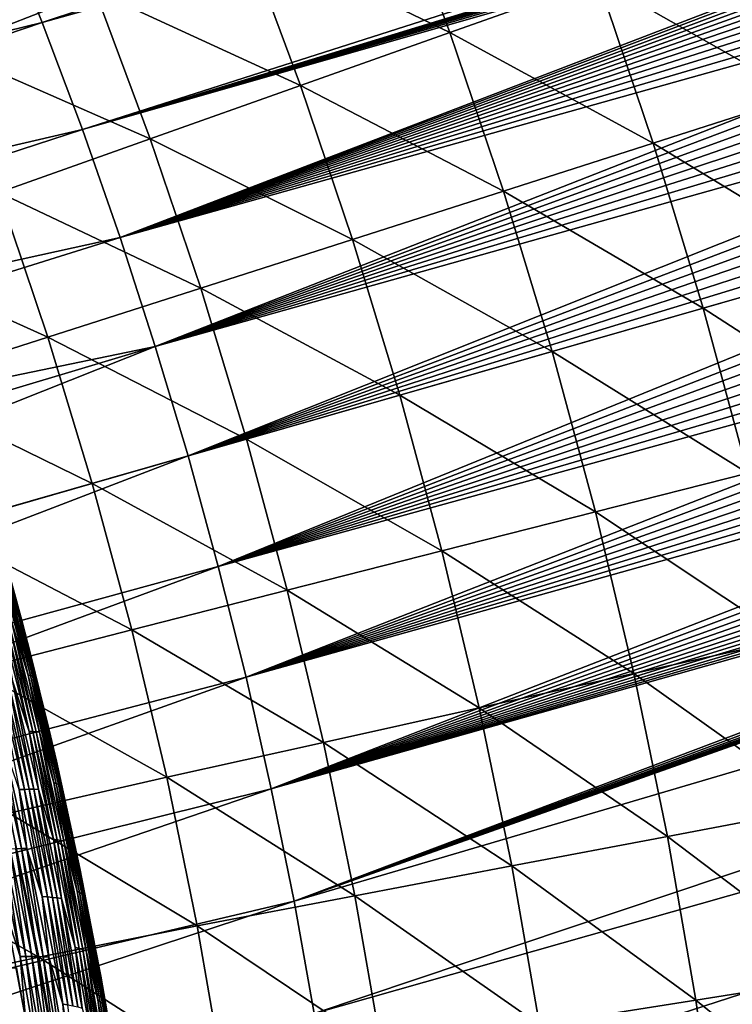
# Model space of a CAD drawing. Header units: millimetres. Extents: x -50 to 50, y -50 to 50.
# Tile 440 of 562: x 28.8 to 33.1, y 5.2 to 11.2. Entities that reach past the tile are written whole.
import ezdxf

# ---------------------------------------------------------------- set-up
doc = ezdxf.new("R2010")
doc.units = ezdxf.units.MM
doc.header["$LTSCALE"] = 65.185185
for name, color, linetype in [('1', 7, 'CONTINUOUS'), ('2', 7, 'CONTINUOUS'), ('28', 7, 'CONTINUOUS'), ('36', 7, 'CONTINUOUS'), ('37', 7, 'CONTINUOUS'), ('39', 7, 'CONTINUOUS'), ('45', 7, 'CONTINUOUS'), ('46', 7, 'CONTINUOUS'), ('47', 7, 'CONTINUOUS')]:
    doc.layers.add(name, color=color, linetype=linetype)

msp = doc.modelspace()

# ---------------------------------------------------------------- linework, layer by layer
at = {"layer": '1', "color": 7, "linetype": 'Continuous', "true_color": 0xf5f5f5}
msp.add_3dface([(28.7447, 5.4135), (28.8629, 4.7432), (0.1059, 5.1889), (28.7447, 5.4135)], dxfattribs=at)
at = {"layer": '2', "color": 7, "linetype": 'Continuous', "true_color": 0xf5f5f5}
msp.add_3dface([(28.8013, 5.1037, 4.3), (28.6758, 5.7672, 4.3), (28.7016, -5.6376, 4.3), (28.8013, 5.1037, 4.3)], dxfattribs=at)
at = {"layer": '28', "color": 7, "linetype": 'Continuous', "true_color": 0xf5f5f5}
for points in [[(28.5868, 8.196, 3.9064), (28.7661, 7.5429, 3.9064), (28.593, 8.1975, 3.8712), (28.5868, 8.196, 3.9064)], [(28.5868, 8.196, 3.9064), (28.6707, 7.8641, 3.941), (28.7661, 7.5429, 3.9064), (28.5868, 8.196, 3.9064)], [(28.593, 8.1975, 3.8712), (28.7731, 7.5413, 3.8712), (28.5967, 8.1984, 3.8357), (28.593, 8.1975, 3.8712)], [(28.593, 8.1975, 3.8712), (28.7661, 7.5429, 3.9064), (28.7731, 7.5413, 3.8712), (28.593, 8.1975, 3.8712)], [(28.5967, 8.1984, 3.8357), (28.7776, 7.539, 3.8357), (28.6588, 7.9835, 3.8), (28.5967, 8.1984, 3.8357)], [(28.5967, 8.1984, 3.8357), (28.7731, 7.5413, 3.8712), (28.7776, 7.539, 3.8357), (28.5967, 8.1984, 3.8357)], [(28.6588, 7.9835, 3.8), (28.7776, 7.539, 3.8357), (28.832, 7.3333, 3.8), (28.6588, 7.9835, 3.8)], [(28.6458, 7.8608, 4.0079), (28.8177, 7.2051, 4.0079), (28.6594, 7.8628, 3.9749), (28.6458, 7.8608, 4.0079)], [(28.6458, 7.8608, 4.0079), (28.7201, 7.5219, 4.0398), (28.8177, 7.2051, 4.0079), (28.6458, 7.8608, 4.0079)], [(28.6594, 7.8628, 3.9749), (28.8321, 7.2039, 3.9749), (28.6707, 7.8641, 3.941), (28.6594, 7.8628, 3.9749)], [(28.6594, 7.8628, 3.9749), (28.8177, 7.2051, 4.0079), (28.8321, 7.2039, 3.9749), (28.6594, 7.8628, 3.9749)], [(28.6707, 7.8641, 3.941), (28.8442, 7.2019, 3.941), (28.7661, 7.5429, 3.9064), (28.6707, 7.8641, 3.941)], [(28.6707, 7.8641, 3.941), (28.8321, 7.2039, 3.9749), (28.8442, 7.2019, 3.941), (28.6707, 7.8641, 3.941)], [(28.7661, 7.5429, 3.9064), (28.9304, 6.8859, 3.9064), (28.7731, 7.5413, 3.8712), (28.7661, 7.5429, 3.9064)], [(28.7661, 7.5429, 3.9064), (28.8442, 7.2019, 3.941), (28.9304, 6.8859, 3.9064), (28.7661, 7.5429, 3.9064)], [(28.7731, 7.5413, 3.8712), (28.9304, 6.8859, 3.9064), (28.938, 6.8811, 3.8712), (28.7731, 7.5413, 3.8712)], [(28.7731, 7.5413, 3.8712), (28.938, 6.8811, 3.8712), (28.7776, 7.539, 3.8357), (28.7731, 7.5413, 3.8712)], [(28.7776, 7.539, 3.8357), (28.9433, 6.8757, 3.8357), (28.832, 7.3333, 3.8), (28.7776, 7.539, 3.8357)], [(28.7776, 7.539, 3.8357), (28.938, 6.8811, 3.8712), (28.9433, 6.8757, 3.8357), (28.7776, 7.539, 3.8357)], [(28.6588, 7.515, 4.1277), (28.8226, 6.8599, 4.1277), (28.6812, 7.5178, 4.0999), (28.6588, 7.515, 4.1277)], [(28.6588, 7.515, 4.1277), (28.7219, 7.17, 4.1538), (28.8226, 6.8599, 4.1277), (28.6588, 7.515, 4.1277)], [(28.6812, 7.5178, 4.0999), (28.8457, 6.8595, 4.0999), (28.7017, 7.5202, 4.0705), (28.6812, 7.5178, 4.0999)], [(28.6812, 7.5178, 4.0999), (28.8226, 6.8599, 4.1277), (28.8457, 6.8595, 4.0999), (28.6812, 7.5178, 4.0999)], [(28.7017, 7.5202, 4.0705), (28.8669, 6.8586, 4.0705), (28.7201, 7.5219, 4.0398), (28.7017, 7.5202, 4.0705)], [(28.7017, 7.5202, 4.0705), (28.8457, 6.8595, 4.0999), (28.8669, 6.8586, 4.0705), (28.7017, 7.5202, 4.0705)], [(28.7201, 7.5219, 4.0398), (28.8669, 6.8586, 4.0705), (28.886, 6.8569, 4.0398), (28.7201, 7.5219, 4.0398)], [(28.7201, 7.5219, 4.0398), (28.886, 6.8569, 4.0398), (28.8177, 7.2051, 4.0079), (28.7201, 7.5219, 4.0398)], [(28.832, 7.3333, 3.8), (28.9433, 6.8757, 3.8357), (28.9905, 6.6793, 3.8), (28.832, 7.3333, 3.8)], [(28.8177, 7.2051, 4.0079), (28.9746, 6.5457, 4.0079), (28.8321, 7.2039, 3.9749), (28.8177, 7.2051, 4.0079)], [(28.8177, 7.2051, 4.0079), (28.886, 6.8569, 4.0398), (28.9746, 6.5457, 4.0079), (28.8177, 7.2051, 4.0079)], [(28.8321, 7.2039, 3.9749), (28.9746, 6.5457, 4.0079), (28.9896, 6.5411, 3.9749), (28.8321, 7.2039, 3.9749)], [(28.8321, 7.2039, 3.9749), (28.9896, 6.5411, 3.9749), (28.8442, 7.2019, 3.941), (28.8321, 7.2039, 3.9749)], [(28.8442, 7.2019, 3.941), (29.0024, 6.5358, 3.941), (28.9304, 6.8859, 3.9064), (28.8442, 7.2019, 3.941)], [(28.8442, 7.2019, 3.941), (28.9896, 6.5411, 3.9749), (29.0024, 6.5358, 3.941), (28.8442, 7.2019, 3.941)], [(28.6382, 7.1609, 4.2209), (28.7941, 6.5057, 4.2209), (28.6676, 7.1645, 4.2005), (28.6382, 7.1609, 4.2209)], [(28.6382, 7.1609, 4.2209), (28.7628, 6.5047, 4.2391), (28.7941, 6.5057, 4.2209), (28.6382, 7.1609, 4.2209)], [(28.6676, 7.1645, 4.2005), (28.8241, 6.5063, 4.2005), (28.6955, 7.1676, 4.1781), (28.6676, 7.1645, 4.2005)], [(28.6676, 7.1645, 4.2005), (28.7941, 6.5057, 4.2209), (28.8241, 6.5063, 4.2005), (28.6676, 7.1645, 4.2005)], [(28.6955, 7.1676, 4.1781), (28.8526, 6.5063, 4.1781), (28.7219, 7.17, 4.1538), (28.6955, 7.1676, 4.1781)], [(28.6955, 7.1676, 4.1781), (28.8241, 6.5063, 4.2005), (28.8526, 6.5063, 4.1781), (28.6955, 7.1676, 4.1781)], [(28.7219, 7.17, 4.1538), (28.8797, 6.5055, 4.1538), (28.8226, 6.8599, 4.1277), (28.7219, 7.17, 4.1538)], [(28.7219, 7.17, 4.1538), (28.8526, 6.5063, 4.1781), (28.8797, 6.5055, 4.1538), (28.7219, 7.17, 4.1538)], [(28.9304, 6.8859, 3.9064), (29.0797, 6.2254, 3.9064), (28.938, 6.8811, 3.8712), (28.9304, 6.8859, 3.9064)], [(28.9304, 6.8859, 3.9064), (29.0024, 6.5358, 3.941), (29.0797, 6.2254, 3.9064), (28.9304, 6.8859, 3.9064)], [(28.938, 6.8811, 3.8712), (29.0797, 6.2254, 3.9064), (29.0879, 6.2173, 3.8712), (28.938, 6.8811, 3.8712)], [(28.938, 6.8811, 3.8712), (29.0879, 6.2173, 3.8712), (28.9433, 6.8757, 3.8357), (28.938, 6.8811, 3.8712)], [(28.9433, 6.8757, 3.8357), (29.0936, 6.2087, 3.8357), (28.9905, 6.6793, 3.8), (28.9433, 6.8757, 3.8357)], [(28.9433, 6.8757, 3.8357), (29.0879, 6.2173, 3.8712), (29.0936, 6.2087, 3.8357), (28.9433, 6.8757, 3.8357)], [(28.8226, 6.8599, 4.1277), (28.9714, 6.2013, 4.1277), (28.8457, 6.8595, 4.0999), (28.8226, 6.8599, 4.1277)], [(28.8226, 6.8599, 4.1277), (28.8797, 6.5055, 4.1538), (28.9714, 6.2013, 4.1277), (28.8226, 6.8599, 4.1277)], [(28.8457, 6.8595, 4.0999), (28.9714, 6.2013, 4.1277), (28.9951, 6.1976, 4.0999), (28.8457, 6.8595, 4.0999)], [(28.8457, 6.8595, 4.0999), (28.9951, 6.1976, 4.0999), (28.8669, 6.8586, 4.0705), (28.8457, 6.8595, 4.0999)], [(28.8669, 6.8586, 4.0705), (29.0169, 6.1934, 4.0705), (28.886, 6.8569, 4.0398), (28.8669, 6.8586, 4.0705)], [(28.8669, 6.8586, 4.0705), (28.9951, 6.1976, 4.0999), (29.0169, 6.1934, 4.0705), (28.8669, 6.8586, 4.0705)], [(28.886, 6.8569, 4.0398), (29.0169, 6.1934, 4.0705), (29.0366, 6.1884, 4.0398), (28.886, 6.8569, 4.0398)], [(28.886, 6.8569, 4.0398), (29.0366, 6.1884, 4.0398), (28.9746, 6.5457, 4.0079), (28.886, 6.8569, 4.0398)], [(28.627, 6.8027, 4.2687), (28.7757, 6.1433, 4.2687), (28.6601, 6.8063, 4.255), (28.627, 6.8027, 4.2687)], [(28.627, 6.8027, 4.2687), (28.7413, 6.142, 4.2799), (28.7757, 6.1433, 4.2687), (28.627, 6.8027, 4.2687)], [(28.6601, 6.8063, 4.255), (28.8093, 6.1441, 4.255), (28.7628, 6.5047, 4.2391), (28.6601, 6.8063, 4.255)], [(28.6601, 6.8063, 4.255), (28.7757, 6.1433, 4.2687), (28.8093, 6.1441, 4.255), (28.6601, 6.8063, 4.255)], [(28.9905, 6.6793, 3.8), (29.0936, 6.2087, 3.8357), (29.1342, 6.0219, 3.8), (28.9905, 6.6793, 3.8)], [(28.9746, 6.5457, 4.0079), (29.1164, 5.8829, 4.0079), (28.9896, 6.5411, 3.9749), (28.9746, 6.5457, 4.0079)], [(28.9746, 6.5457, 4.0079), (29.0366, 6.1884, 4.0398), (29.1164, 5.8829, 4.0079), (28.9746, 6.5457, 4.0079)], [(28.9896, 6.5411, 3.9749), (29.1164, 5.8829, 4.0079), (29.1319, 5.875, 3.9749), (28.9896, 6.5411, 3.9749)], [(28.9896, 6.5411, 3.9749), (29.1319, 5.875, 3.9749), (29.0024, 6.5358, 3.941), (28.9896, 6.5411, 3.9749)], [(29.0024, 6.5358, 3.941), (29.1452, 5.8663, 3.941), (29.0797, 6.2254, 3.9064), (29.0024, 6.5358, 3.941)], [(29.0024, 6.5358, 3.941), (29.1319, 5.875, 3.9749), (29.1452, 5.8663, 3.941), (29.0024, 6.5358, 3.941)], [(28.7628, 6.5047, 4.2391), (28.9033, 5.849, 4.2391), (28.7941, 6.5057, 4.2209), (28.7628, 6.5047, 4.2391)], [(28.7628, 6.5047, 4.2391), (28.8093, 6.1441, 4.255), (28.9033, 5.849, 4.2391), (28.7628, 6.5047, 4.2391)], [(28.7941, 6.5057, 4.2209), (28.9351, 5.8471, 4.2209), (28.8241, 6.5063, 4.2005), (28.7941, 6.5057, 4.2209)], [(28.7941, 6.5057, 4.2209), (28.9033, 5.849, 4.2391), (28.9351, 5.8471, 4.2209), (28.7941, 6.5057, 4.2209)], [(28.8241, 6.5063, 4.2005), (28.9655, 5.8447, 4.2005), (28.8526, 6.5063, 4.1781), (28.8241, 6.5063, 4.2005)], [(28.8241, 6.5063, 4.2005), (28.9351, 5.8471, 4.2209), (28.9655, 5.8447, 4.2005), (28.8241, 6.5063, 4.2005)], [(28.8526, 6.5063, 4.1781), (28.9655, 5.8447, 4.2005), (28.9945, 5.8415, 4.1781), (28.8526, 6.5063, 4.1781)], [(28.8526, 6.5063, 4.1781), (28.9945, 5.8415, 4.1781), (28.8797, 6.5055, 4.1538), (28.8526, 6.5063, 4.1781)], [(28.8797, 6.5055, 4.1538), (29.022, 5.8375, 4.1538), (28.9714, 6.2013, 4.1277), (28.8797, 6.5055, 4.1538)], [(28.8797, 6.5055, 4.1538), (28.9945, 5.8415, 4.1781), (29.022, 5.8375, 4.1538), (28.8797, 6.5055, 4.1538)], [(29.0797, 6.2254, 3.9064), (29.2139, 5.5616, 3.9064), (29.0879, 6.2173, 3.8712), (29.0797, 6.2254, 3.9064)], [(29.0797, 6.2254, 3.9064), (29.1452, 5.8663, 3.941), (29.2139, 5.5616, 3.9064), (29.0797, 6.2254, 3.9064)], [(29.0879, 6.2173, 3.8712), (29.2139, 5.5616, 3.9064), (29.2225, 5.5502, 3.8712), (29.0879, 6.2173, 3.8712)], [(29.0879, 6.2173, 3.8712), (29.2225, 5.5502, 3.8712), (29.0936, 6.2087, 3.8357), (29.0879, 6.2173, 3.8712)], [(28.9714, 6.2013, 4.1277), (29.1052, 5.5394, 4.1277), (28.9951, 6.1976, 4.0999), (28.9714, 6.2013, 4.1277)], [(28.9714, 6.2013, 4.1277), (29.022, 5.8375, 4.1538), (29.1052, 5.5394, 4.1277), (28.9714, 6.2013, 4.1277)], [(28.9951, 6.1976, 4.0999), (29.1052, 5.5394, 4.1277), (29.1294, 5.5324, 4.0999), (28.9951, 6.1976, 4.0999)], [(28.9951, 6.1976, 4.0999), (29.1294, 5.5324, 4.0999), (29.0169, 6.1934, 4.0705), (28.9951, 6.1976, 4.0999)], [(29.0169, 6.1934, 4.0705), (29.1516, 5.5249, 4.0705), (29.0366, 6.1884, 4.0398), (29.0169, 6.1934, 4.0705)], [(29.0169, 6.1934, 4.0705), (29.1294, 5.5324, 4.0999), (29.1516, 5.5249, 4.0705), (29.0169, 6.1934, 4.0705)], [(29.0366, 6.1884, 4.0398), (29.1516, 5.5249, 4.0705), (29.1717, 5.5165, 4.0398), (29.0366, 6.1884, 4.0398)], [(29.0366, 6.1884, 4.0398), (29.1717, 5.5165, 4.0398), (29.1164, 5.8829, 4.0079), (29.0366, 6.1884, 4.0398)], [(29.0936, 6.2087, 3.8357), (29.2286, 5.5384, 3.8357), (29.1342, 6.0219, 3.8), (29.0936, 6.2087, 3.8357)], [(29.0936, 6.2087, 3.8357), (29.2225, 5.5502, 3.8712), (29.2286, 5.5384, 3.8357), (29.0936, 6.2087, 3.8357)], [(28.6353, 6.1342, 4.2988), (28.7674, 5.4814, 4.2988), (28.6709, 6.1374, 4.295), (28.6353, 6.1342, 4.2988)], [(28.6353, 6.1342, 4.2988), (28.6758, 5.7672, 4.3), (28.7674, 5.4814, 4.2988), (28.6353, 6.1342, 4.2988)], [(28.6709, 6.1374, 4.295), (28.8034, 5.4824, 4.295), (28.7064, 6.1398, 4.2887), (28.6709, 6.1374, 4.295)], [(28.6709, 6.1374, 4.295), (28.7674, 5.4814, 4.2988), (28.8034, 5.4824, 4.295), (28.6709, 6.1374, 4.295)], [(28.7064, 6.1398, 4.2887), (28.8392, 5.4824, 4.2887), (28.7413, 6.142, 4.2799), (28.7064, 6.1398, 4.2887)], [(28.7064, 6.1398, 4.2887), (28.8034, 5.4824, 4.295), (28.8392, 5.4824, 4.2887), (28.7064, 6.1398, 4.2887)], [(28.7413, 6.142, 4.2799), (28.8745, 5.482, 4.2799), (28.7757, 6.1433, 4.2687), (28.7413, 6.142, 4.2799)], [(28.7413, 6.142, 4.2799), (28.8392, 5.4824, 4.2887), (28.8745, 5.482, 4.2799), (28.7413, 6.142, 4.2799)], [(28.7757, 6.1433, 4.2687), (28.9093, 5.4807, 4.2687), (28.8093, 6.1441, 4.255), (28.7757, 6.1433, 4.2687)], [(28.7757, 6.1433, 4.2687), (28.8745, 5.482, 4.2799), (28.9093, 5.4807, 4.2687), (28.7757, 6.1433, 4.2687)], [(28.8093, 6.1441, 4.255), (28.9432, 5.4787, 4.255), (28.9033, 5.849, 4.2391), (28.8093, 6.1441, 4.255)], [(28.8093, 6.1441, 4.255), (28.9093, 5.4807, 4.2687), (28.9432, 5.4787, 4.255), (28.8093, 6.1441, 4.255)], [(29.1342, 6.0219, 3.8), (29.2286, 5.5384, 3.8357), (29.2629, 5.3613, 3.8), (29.1342, 6.0219, 3.8)], [(28.9033, 5.849, 4.2391), (28.9432, 5.4787, 4.255), (29.0288, 5.1904, 4.2391), (28.9033, 5.849, 4.2391)], [(28.9033, 5.849, 4.2391), (29.0288, 5.1904, 4.2391), (28.9351, 5.8471, 4.2209), (28.9033, 5.849, 4.2391)], [(29.1164, 5.8829, 4.0079), (29.243, 5.2171, 4.0079), (29.1319, 5.875, 3.9749), (29.1164, 5.8829, 4.0079)], [(29.1164, 5.8829, 4.0079), (29.1717, 5.5165, 4.0398), (29.243, 5.2171, 4.0079), (29.1164, 5.8829, 4.0079)], [(29.1319, 5.875, 3.9749), (29.243, 5.2171, 4.0079), (29.2589, 5.2057, 3.9749), (29.1319, 5.875, 3.9749)], [(29.1319, 5.875, 3.9749), (29.2589, 5.2057, 3.9749), (29.1452, 5.8663, 3.941), (29.1319, 5.875, 3.9749)], [(29.1452, 5.8663, 3.941), (29.2725, 5.1937, 3.941), (29.2139, 5.5616, 3.9064), (29.1452, 5.8663, 3.941)], [(29.1452, 5.8663, 3.941), (29.2589, 5.2057, 3.9749), (29.2725, 5.1937, 3.941), (29.1452, 5.8663, 3.941)], [(28.9351, 5.8471, 4.2209), (29.0609, 5.1855, 4.2209), (28.9655, 5.8447, 4.2005), (28.9351, 5.8471, 4.2209)], [(28.9351, 5.8471, 4.2209), (29.0288, 5.1904, 4.2391), (29.0609, 5.1855, 4.2209), (28.9351, 5.8471, 4.2209)], [(28.9655, 5.8447, 4.2005), (29.0917, 5.18, 4.2005), (28.9945, 5.8415, 4.1781), (28.9655, 5.8447, 4.2005)], [(28.9655, 5.8447, 4.2005), (29.0609, 5.1855, 4.2209), (29.0917, 5.18, 4.2005), (28.9655, 5.8447, 4.2005)], [(28.9945, 5.8415, 4.1781), (29.0917, 5.18, 4.2005), (29.1211, 5.1737, 4.1781), (28.9945, 5.8415, 4.1781)], [(28.9945, 5.8415, 4.1781), (29.1211, 5.1737, 4.1781), (29.022, 5.8375, 4.1538), (28.9945, 5.8415, 4.1781)], [(29.022, 5.8375, 4.1538), (29.149, 5.1664, 4.1538), (29.1052, 5.5394, 4.1277), (29.022, 5.8375, 4.1538)], [(29.022, 5.8375, 4.1538), (29.1211, 5.1737, 4.1781), (29.149, 5.1664, 4.1538), (29.022, 5.8375, 4.1538)], [(28.6758, 5.7672, 4.3), (28.8013, 5.1037, 4.3), (28.7674, 5.4814, 4.2988), (28.6758, 5.7672, 4.3)], [(29.2139, 5.5616, 3.9064), (29.3329, 4.895, 3.9064), (29.2225, 5.5502, 3.8712), (29.2139, 5.5616, 3.9064)], [(29.2139, 5.5616, 3.9064), (29.2725, 5.1937, 3.941), (29.3329, 4.895, 3.9064), (29.2139, 5.5616, 3.9064)], [(29.2225, 5.5502, 3.8712), (29.3329, 4.895, 3.9064), (29.3418, 4.8803, 3.8712), (29.2225, 5.5502, 3.8712)], [(29.2225, 5.5502, 3.8712), (29.3418, 4.8803, 3.8712), (29.2286, 5.5384, 3.8357), (29.2225, 5.5502, 3.8712)], [(29.1052, 5.5394, 4.1277), (29.2239, 4.8747, 4.1277), (29.1294, 5.5324, 4.0999), (29.1052, 5.5394, 4.1277)], [(29.1052, 5.5394, 4.1277), (29.149, 5.1664, 4.1538), (29.2239, 4.8747, 4.1277), (29.1052, 5.5394, 4.1277)], [(29.1294, 5.5324, 4.0999), (29.2239, 4.8747, 4.1277), (29.2483, 4.8644, 4.0999), (29.1294, 5.5324, 4.0999)], [(29.1294, 5.5324, 4.0999), (29.2483, 4.8644, 4.0999), (29.1516, 5.5249, 4.0705), (29.1294, 5.5324, 4.0999)], [(29.1516, 5.5249, 4.0705), (29.2708, 4.8535, 4.0705), (29.1717, 5.5165, 4.0398), (29.1516, 5.5249, 4.0705)], [(29.1516, 5.5249, 4.0705), (29.2483, 4.8644, 4.0999), (29.2708, 4.8535, 4.0705), (29.1516, 5.5249, 4.0705)], [(29.1717, 5.5165, 4.0398), (29.2708, 4.8535, 4.0705), (29.2913, 4.8417, 4.0398), (29.1717, 5.5165, 4.0398)], [(29.1717, 5.5165, 4.0398), (29.2913, 4.8417, 4.0398), (29.243, 5.2171, 4.0079), (29.1717, 5.5165, 4.0398)], [(29.2286, 5.5384, 3.8357), (29.3482, 4.8651, 3.8357), (29.2629, 5.3613, 3.8), (29.2286, 5.5384, 3.8357)], [(29.2286, 5.5384, 3.8357), (29.3418, 4.8803, 3.8712), (29.3482, 4.8651, 3.8357), (29.2286, 5.5384, 3.8357)], [(28.7674, 5.4814, 4.2988), (28.8846, 4.8258, 4.2988), (28.8034, 5.4824, 4.295), (28.7674, 5.4814, 4.2988)], [(28.7674, 5.4814, 4.2988), (28.8013, 5.1037, 4.3), (28.8846, 4.8258, 4.2988), (28.7674, 5.4814, 4.2988)], [(28.8034, 5.4824, 4.295), (28.8846, 4.8258, 4.2988), (28.9208, 4.8245, 4.295), (28.8034, 5.4824, 4.295)], [(28.8034, 5.4824, 4.295), (28.9208, 4.8245, 4.295), (28.8392, 5.4824, 4.2887), (28.8034, 5.4824, 4.295)], [(28.8392, 5.4824, 4.2887), (28.9208, 4.8245, 4.295), (28.9569, 4.8221, 4.2887), (28.8392, 5.4824, 4.2887)], [(28.8392, 5.4824, 4.2887), (28.9569, 4.8221, 4.2887), (28.8745, 5.482, 4.2799), (28.8392, 5.4824, 4.2887)], [(28.8745, 5.482, 4.2799), (28.9925, 4.8192, 4.2799), (28.9093, 5.4807, 4.2687), (28.8745, 5.482, 4.2799)], [(28.8745, 5.482, 4.2799), (28.9569, 4.8221, 4.2887), (28.9925, 4.8192, 4.2799), (28.8745, 5.482, 4.2799)], [(28.9093, 5.4807, 4.2687), (28.9925, 4.8192, 4.2799), (29.0275, 4.8152, 4.2687), (28.9093, 5.4807, 4.2687)], [(28.9093, 5.4807, 4.2687), (29.0275, 4.8152, 4.2687), (28.9432, 5.4787, 4.255), (28.9093, 5.4807, 4.2687)], [(28.9432, 5.4787, 4.255), (29.0618, 4.8104, 4.255), (29.0288, 5.1904, 4.2391), (28.9432, 5.4787, 4.255)], [(28.9432, 5.4787, 4.255), (29.0275, 4.8152, 4.2687), (29.0618, 4.8104, 4.255), (28.9432, 5.4787, 4.255)], [(29.2629, 5.3613, 3.8), (29.3482, 4.8651, 3.8357), (29.3767, 4.6981, 3.8), (29.2629, 5.3613, 3.8)], [(29.0288, 5.1904, 4.2391), (29.0618, 4.8104, 4.255), (29.1393, 4.529, 4.2391), (29.0288, 5.1904, 4.2391)], [(29.0288, 5.1904, 4.2391), (29.1393, 4.529, 4.2391), (29.0609, 5.1855, 4.2209), (29.0288, 5.1904, 4.2391)], [(29.243, 5.2171, 4.0079), (29.3544, 4.5485, 4.0079), (29.2589, 5.2057, 3.9749), (29.243, 5.2171, 4.0079)], [(29.243, 5.2171, 4.0079), (29.2913, 4.8417, 4.0398), (29.3544, 4.5485, 4.0079), (29.243, 5.2171, 4.0079)], [(29.2589, 5.2057, 3.9749), (29.3544, 4.5485, 4.0079), (29.3706, 4.5338, 3.9749), (29.2589, 5.2057, 3.9749)], [(29.2589, 5.2057, 3.9749), (29.3706, 4.5338, 3.9749), (29.2725, 5.1937, 3.941), (29.2589, 5.2057, 3.9749)], [(29.2725, 5.1937, 3.941), (29.3844, 4.5183, 3.941), (29.3329, 4.895, 3.9064), (29.2725, 5.1937, 3.941)], [(29.2725, 5.1937, 3.941), (29.3706, 4.5338, 3.9749), (29.3844, 4.5183, 3.941), (29.2725, 5.1937, 3.941)]]:
    msp.add_3dface(points, dxfattribs=at)
at = {"layer": '36', "color": 15, "linetype": 'Continuous', "true_color": 0xaf503c}
for points in [[(31.0434, 12.1032, -9.7652), (31.4013, 11.1414, -9.7652), (30.139, 11.7507, -10.2356), (31.0434, 12.1032, -9.7652)], [(31.0434, 12.1032, -9.7652), (32.3097, 11.4636, -9.2809), (31.4013, 11.1414, -9.7652), (31.0434, 12.1032, -9.7652)], [(27.9585, 11.9052, -11.1346), (29.2284, 11.3958, -10.6921), (28.3118, 11.0385, -11.1346), (27.9585, 11.9052, -11.1346)], [(33.2115, 11.7835, -8.7828), (33.5585, 10.755, -8.7828), (32.3097, 11.4636, -9.2809), (33.2115, 11.7835, -8.7828)], [(30.139, 11.7507, -10.2356), (30.4865, 10.8169, -10.2356), (29.2284, 11.3958, -10.6921), (30.139, 11.7507, -10.2356)], [(30.139, 11.7507, -10.2356), (31.4013, 11.1414, -9.7652), (30.4865, 10.8169, -10.2356), (30.139, 11.7507, -10.2356)], [(32.3097, 11.4636, -9.2809), (32.6473, 10.4631, -9.2809), (31.4013, 11.1414, -9.7652), (32.3097, 11.4636, -9.2809)], [(32.3097, 11.4636, -9.2809), (33.5585, 10.755, -8.7828), (32.6473, 10.4631, -9.2809), (32.3097, 11.4636, -9.2809)], [(29.2284, 11.3958, -10.6921), (29.5654, 10.4902, -10.6921), (28.3118, 11.0385, -11.1346), (29.2284, 11.3958, -10.6921)], [(29.2284, 11.3958, -10.6921), (30.4865, 10.8169, -10.2356), (29.5654, 10.4902, -10.6921), (29.2284, 11.3958, -10.6921)], [(31.4013, 11.1414, -9.7652), (31.7295, 10.169, -9.7652), (30.4865, 10.8169, -10.2356), (31.4013, 11.1414, -9.7652)], [(31.4013, 11.1414, -9.7652), (32.6473, 10.4631, -9.2809), (31.7295, 10.169, -9.7652), (31.4013, 11.1414, -9.7652)], [(28.3118, 11.0385, -11.1346), (29.5654, 10.4902, -10.6921), (28.6382, 10.1613, -11.1346), (28.3118, 11.0385, -11.1346)], [(30.4865, 10.8169, -10.2356), (30.805, 9.8729, -10.2356), (29.5654, 10.4902, -10.6921), (30.4865, 10.8169, -10.2356)], [(30.4865, 10.8169, -10.2356), (31.7295, 10.169, -9.7652), (30.805, 9.8729, -10.2356), (30.4865, 10.8169, -10.2356)], [(33.5585, 10.755, -8.7828), (33.8737, 9.7164, -8.7828), (32.6473, 10.4631, -9.2809), (33.5585, 10.755, -8.7828)], [(29.5654, 10.4902, -10.6921), (29.8743, 9.5747, -10.6921), (28.6382, 10.1613, -11.1346), (29.5654, 10.4902, -10.6921)], [(29.5654, 10.4902, -10.6921), (30.805, 9.8729, -10.2356), (29.8743, 9.5747, -10.6921), (29.5654, 10.4902, -10.6921)], [(32.6473, 10.4631, -9.2809), (32.954, 9.4527, -9.2809), (31.7295, 10.169, -9.7652), (32.6473, 10.4631, -9.2809)], [(32.6473, 10.4631, -9.2809), (33.8737, 9.7164, -8.7828), (32.954, 9.4527, -9.2809), (32.6473, 10.4631, -9.2809)], [(28.6382, 10.1613, -11.1346), (28.9374, 9.2745, -11.1346), (27.7051, 9.8304, -11.5629), (28.6382, 10.1613, -11.1346)], [(28.6382, 10.1613, -11.1346), (29.8743, 9.5747, -10.6921), (28.9374, 9.2745, -11.1346), (28.6382, 10.1613, -11.1346)], [(31.7295, 10.169, -9.7652), (32.0275, 9.187, -9.7652), (30.805, 9.8729, -10.2356), (31.7295, 10.169, -9.7652)], [(31.7295, 10.169, -9.7652), (32.954, 9.4527, -9.2809), (32.0275, 9.187, -9.7652), (31.7295, 10.169, -9.7652)], [(27.7051, 9.8304, -11.5629), (28.9374, 9.2745, -11.1346), (27.9946, 8.9724, -11.5629), (27.7051, 9.8304, -11.5629)], [(30.805, 9.8729, -10.2356), (31.0944, 8.9195, -10.2356), (29.8743, 9.5747, -10.6921), (30.805, 9.8729, -10.2356)], [(30.805, 9.8729, -10.2356), (32.0275, 9.187, -9.7652), (31.0944, 8.9195, -10.2356), (30.805, 9.8729, -10.2356)], [(29.8743, 9.5747, -10.6921), (30.1549, 8.6501, -10.6921), (28.9374, 9.2745, -11.1346), (29.8743, 9.5747, -10.6921)], [(29.8743, 9.5747, -10.6921), (31.0944, 8.9195, -10.2356), (30.1549, 8.6501, -10.6921), (29.8743, 9.5747, -10.6921)], [(28.9374, 9.2745, -11.1346), (29.2092, 8.3789, -11.1346), (27.9946, 8.9724, -11.5629), (28.9374, 9.2745, -11.1346)], [(28.9374, 9.2745, -11.1346), (30.1549, 8.6501, -10.6921), (29.2092, 8.3789, -11.1346), (28.9374, 9.2745, -11.1346)], [(27.9946, 8.9724, -11.5629), (29.2092, 8.3789, -11.1346), (28.2576, 8.106, -11.5629), (27.9946, 8.9724, -11.5629)]]:
    msp.add_3dface(points, dxfattribs=at)
at = {"layer": '37', "color": 15, "linetype": 'Continuous', "true_color": 0xaf503c}
for points in [[(32.954, 9.4527, -9.2809), (33.8737, 9.7164, -8.7828), (34.1546, 8.6774, -8.7828), (32.954, 9.4527, -9.2809)], [(32.0275, 9.187, -9.7652), (32.954, 9.4527, -9.2809), (33.2272, 8.4418, -9.2809), (32.0275, 9.187, -9.7652)], [(32.954, 9.4527, -9.2809), (34.1546, 8.6774, -8.7828), (33.2272, 8.4418, -9.2809), (32.954, 9.4527, -9.2809)], [(31.0944, 8.9195, -10.2356), (32.0275, 9.187, -9.7652), (32.293, 8.2046, -9.7652), (31.0944, 8.9195, -10.2356)], [(32.0275, 9.187, -9.7652), (33.2272, 8.4418, -9.2809), (32.293, 8.2046, -9.7652), (32.0275, 9.187, -9.7652)], [(30.1549, 8.6501, -10.6921), (31.0944, 8.9195, -10.2356), (31.3522, 7.9656, -10.2356), (30.1549, 8.6501, -10.6921)], [(31.0944, 8.9195, -10.2356), (32.293, 8.2046, -9.7652), (31.3522, 7.9656, -10.2356), (31.0944, 8.9195, -10.2356)], [(29.2092, 8.3789, -11.1346), (30.1549, 8.6501, -10.6921), (30.4049, 7.7251, -10.6921), (29.2092, 8.3789, -11.1346)], [(30.1549, 8.6501, -10.6921), (31.3522, 7.9656, -10.2356), (30.4049, 7.7251, -10.6921), (30.1549, 8.6501, -10.6921)], [(33.2272, 8.4418, -9.2809), (33.4694, 7.4231, -9.2809), (32.293, 8.2046, -9.7652), (33.2272, 8.4418, -9.2809)], [(28.2576, 8.106, -11.5629), (29.2092, 8.3789, -11.1346), (29.4514, 7.4829, -11.1346), (28.2576, 8.106, -11.5629)], [(29.2092, 8.3789, -11.1346), (30.4049, 7.7251, -10.6921), (29.4514, 7.4829, -11.1346), (29.2092, 8.3789, -11.1346)], [(32.293, 8.2046, -9.7652), (32.5284, 7.2145, -9.7652), (31.3522, 7.9656, -10.2356), (32.293, 8.2046, -9.7652)], [(32.293, 8.2046, -9.7652), (33.4694, 7.4231, -9.2809), (32.5284, 7.2145, -9.7652), (32.293, 8.2046, -9.7652)], [(28.2576, 8.106, -11.5629), (29.4514, 7.4829, -11.1346), (28.4925, 7.2367, -11.5629), (28.2576, 8.106, -11.5629)], [(31.3522, 7.9656, -10.2356), (31.5807, 7.0044, -10.2356), (30.4049, 7.7251, -10.6921), (31.3522, 7.9656, -10.2356)], [(31.3522, 7.9656, -10.2356), (32.5284, 7.2145, -9.7652), (31.5807, 7.0044, -10.2356), (31.3522, 7.9656, -10.2356)], [(30.4049, 7.7251, -10.6921), (30.6266, 6.7929, -10.6921), (29.4514, 7.4829, -11.1346), (30.4049, 7.7251, -10.6921)], [(30.4049, 7.7251, -10.6921), (31.5807, 7.0044, -10.2356), (30.6266, 6.7929, -10.6921), (30.4049, 7.7251, -10.6921)], [(29.4514, 7.4829, -11.1346), (29.6661, 6.5798, -11.1346), (28.4925, 7.2367, -11.5629), (29.4514, 7.4829, -11.1346)], [(29.4514, 7.4829, -11.1346), (30.6266, 6.7929, -10.6921), (29.6661, 6.5798, -11.1346), (29.4514, 7.4829, -11.1346)], [(33.4694, 7.4231, -9.2809), (33.6804, 6.3975, -9.2809), (32.5284, 7.2145, -9.7652), (33.4694, 7.4231, -9.2809)], [(28.4925, 7.2367, -11.5629), (29.6661, 6.5798, -11.1346), (28.7007, 6.3606, -11.5629), (28.4925, 7.2367, -11.5629)], [(32.5284, 7.2145, -9.7652), (32.7335, 6.2177, -9.7652), (31.5807, 7.0044, -10.2356), (32.5284, 7.2145, -9.7652)], [(32.5284, 7.2145, -9.7652), (33.6804, 6.3975, -9.2809), (32.7335, 6.2177, -9.7652), (32.5284, 7.2145, -9.7652)], [(31.5807, 7.0044, -10.2356), (31.7798, 6.0366, -10.2356), (30.6266, 6.7929, -10.6921), (31.5807, 7.0044, -10.2356)], [(31.5807, 7.0044, -10.2356), (32.7335, 6.2177, -9.7652), (31.7798, 6.0366, -10.2356), (31.5807, 7.0044, -10.2356)], [(30.6266, 6.7929, -10.6921), (30.8197, 5.8543, -10.6921), (29.6661, 6.5798, -11.1346), (30.6266, 6.7929, -10.6921)], [(30.6266, 6.7929, -10.6921), (31.7798, 6.0366, -10.2356), (30.8197, 5.8543, -10.6921), (30.6266, 6.7929, -10.6921)], [(29.6661, 6.5798, -11.1346), (29.8532, 5.6707, -11.1346), (28.7007, 6.3606, -11.5629), (29.6661, 6.5798, -11.1346)], [(29.6661, 6.5798, -11.1346), (30.8197, 5.8543, -10.6921), (29.8532, 5.6707, -11.1346), (29.6661, 6.5798, -11.1346)], [(33.6804, 6.3975, -9.2809), (33.86, 5.3659, -9.2809), (32.7335, 6.2177, -9.7652), (33.6804, 6.3975, -9.2809)], [(28.7007, 6.3606, -11.5629), (28.882, 5.4785, -11.5629), (27.7313, 6.1311, -11.977), (28.7007, 6.3606, -11.5629)], [(28.7007, 6.3606, -11.5629), (29.8532, 5.6707, -11.1346), (28.882, 5.4785, -11.5629), (28.7007, 6.3606, -11.5629)], [(32.7335, 6.2177, -9.7652), (32.908, 5.2151, -9.7652), (31.7798, 6.0366, -10.2356), (32.7335, 6.2177, -9.7652)], [(32.7335, 6.2177, -9.7652), (33.86, 5.3659, -9.2809), (32.908, 5.2151, -9.7652), (32.7335, 6.2177, -9.7652)], [(27.7313, 6.1311, -11.977), (28.882, 5.4785, -11.5629), (27.9074, 5.2717, -11.977), (27.7313, 6.1311, -11.977)], [(31.7798, 6.0366, -10.2356), (31.9493, 5.0632, -10.2356), (30.8197, 5.8543, -10.6921), (31.7798, 6.0366, -10.2356)], [(31.7798, 6.0366, -10.2356), (32.908, 5.2151, -9.7652), (31.9493, 5.0632, -10.2356), (31.7798, 6.0366, -10.2356)], [(30.8197, 5.8543, -10.6921), (30.984, 4.9103, -10.6921), (29.8532, 5.6707, -11.1346), (30.8197, 5.8543, -10.6921)], [(30.8197, 5.8543, -10.6921), (31.9493, 5.0632, -10.2356), (30.984, 4.9103, -10.6921), (30.8197, 5.8543, -10.6921)], [(29.8532, 5.6707, -11.1346), (30.0124, 4.7562, -11.1346), (28.882, 5.4785, -11.5629), (29.8532, 5.6707, -11.1346)], [(29.8532, 5.6707, -11.1346), (30.984, 4.9103, -10.6921), (30.0124, 4.7562, -11.1346), (29.8532, 5.6707, -11.1346)], [(28.882, 5.4785, -11.5629), (29.0361, 4.5913, -11.5629), (27.9074, 5.2717, -11.977), (28.882, 5.4785, -11.5629)], [(28.882, 5.4785, -11.5629), (30.0124, 4.7562, -11.1346), (29.0361, 4.5913, -11.5629), (28.882, 5.4785, -11.5629)], [(33.86, 5.3659, -9.2809), (34.008, 4.3292, -9.2809), (32.908, 5.2151, -9.7652), (33.86, 5.3659, -9.2809)], [(27.9074, 5.2717, -11.977), (29.0361, 4.5913, -11.5629), (28.0568, 4.4073, -11.977), (27.9074, 5.2717, -11.977)], [(32.908, 5.2151, -9.7652), (33.0519, 4.2076, -9.7652), (31.9493, 5.0632, -10.2356), (32.908, 5.2151, -9.7652)], [(32.908, 5.2151, -9.7652), (34.008, 4.3292, -9.2809), (33.0519, 4.2076, -9.7652), (32.908, 5.2151, -9.7652)]]:
    msp.add_3dface(points, dxfattribs=at)
at = {"layer": '39', "color": 15, "linetype": 'Continuous', "true_color": 0xaf503c}
for points in [[(28.9034, 11.2027, 4.5), (46.6731, 17.075, 4.5), (28.6429, 11.8532, 4.5), (28.9034, 11.2027, 4.5)], [(46.9704, 16.2392, 4.5), (46.6731, 17.075, 4.5), (28.9034, 11.2027, 4.5), (46.9704, 16.2392, 4.5)], [(29.1491, 10.5466, 4.5), (46.9704, 16.2392, 4.5), (28.9034, 11.2027, 4.5), (29.1491, 10.5466, 4.5)], [(46.9704, 16.2392, 4.5), (29.1491, 10.5466, 4.5), (37.5337, 13.1058, 4.5), (46.9704, 16.2392, 4.5)], [(37.5337, 13.1058, 4.5), (29.1491, 10.5466, 4.5), (37.4275, 13.0696, 4.5), (37.5337, 13.1058, 4.5)], [(37.4275, 13.0696, 4.5), (29.1491, 10.5466, 4.5), (37.3233, 13.0281, 4.5), (37.4275, 13.0696, 4.5)], [(37.3233, 13.0281, 4.5), (29.1491, 10.5466, 4.5), (37.2213, 12.9814, 4.5), (37.3233, 13.0281, 4.5)], [(37.2213, 12.9814, 4.5), (29.1491, 10.5466, 4.5), (37.1216, 12.9297, 4.5), (37.2213, 12.9814, 4.5)], [(37.1216, 12.9297, 4.5), (29.1491, 10.5466, 4.5), (37.0248, 12.8732, 4.5), (37.1216, 12.9297, 4.5)], [(37.0248, 12.8732, 4.5), (29.1491, 10.5466, 4.5), (36.9309, 12.8118, 4.5), (37.0248, 12.8732, 4.5)], [(36.9309, 12.8118, 4.5), (29.1491, 10.5466, 4.5), (36.8401, 12.7459, 4.5), (36.9309, 12.8118, 4.5)], [(29.1491, 10.5466, 4.5), (29.38, 9.8851, 4.5), (36.8401, 12.7459, 4.5), (29.1491, 10.5466, 4.5)], [(36.8401, 12.7459, 4.5), (29.38, 9.8851, 4.5), (36.7527, 12.6755, 4.5), (36.8401, 12.7459, 4.5)], [(36.7527, 12.6755, 4.5), (29.38, 9.8851, 4.5), (36.669, 12.6008, 4.5), (36.7527, 12.6755, 4.5)], [(36.669, 12.6008, 4.5), (29.38, 9.8851, 4.5), (36.5891, 12.5221, 4.5), (36.669, 12.6008, 4.5)], [(36.5891, 12.5221, 4.5), (29.38, 9.8851, 4.5), (36.5132, 12.4395, 4.5), (36.5891, 12.5221, 4.5)], [(36.5132, 12.4395, 4.5), (29.38, 9.8851, 4.5), (36.4415, 12.3532, 4.5), (36.5132, 12.4395, 4.5)], [(36.4415, 12.3532, 4.5), (29.38, 9.8851, 4.5), (36.3742, 12.2634, 4.5), (36.4415, 12.3532, 4.5)], [(36.3742, 12.2634, 4.5), (29.38, 9.8851, 4.5), (36.3115, 12.1704, 4.5), (36.3742, 12.2634, 4.5)], [(36.3115, 12.1704, 4.5), (29.38, 9.8851, 4.5), (36.2534, 12.0744, 4.5), (36.3115, 12.1704, 4.5)], [(36.2534, 12.0744, 4.5), (29.38, 9.8851, 4.5), (36.2003, 11.9756, 4.5), (36.2534, 12.0744, 4.5)], [(36.2003, 11.9756, 4.5), (29.38, 9.8851, 4.5), (36.1521, 11.8743, 4.5), (36.2003, 11.9756, 4.5)], [(36.1521, 11.8743, 4.5), (29.38, 9.8851, 4.5), (36.109, 11.7707, 4.5), (36.1521, 11.8743, 4.5)], [(29.38, 9.8851, 4.5), (29.5958, 9.2187, 4.5), (36.109, 11.7707, 4.5), (29.38, 9.8851, 4.5)], [(36.109, 11.7707, 4.5), (29.5958, 9.2187, 4.5), (36.0712, 11.6651, 4.5), (36.109, 11.7707, 4.5)], [(36.0712, 11.6651, 4.5), (29.5958, 9.2187, 4.5), (36.0387, 11.5577, 4.5), (36.0712, 11.6651, 4.5)], [(36.0387, 11.5577, 4.5), (29.5958, 9.2187, 4.5), (36.0115, 11.4488, 4.5), (36.0387, 11.5577, 4.5)], [(36.0115, 11.4488, 4.5), (29.5958, 9.2187, 4.5), (35.9898, 11.3388, 4.5), (36.0115, 11.4488, 4.5)], [(35.9898, 11.3388, 4.5), (29.5958, 9.2187, 4.5), (35.9737, 11.2278, 4.5), (35.9898, 11.3388, 4.5)], [(35.9737, 11.2278, 4.5), (29.5958, 9.2187, 4.5), (35.9631, 11.1161, 4.5), (35.9737, 11.2278, 4.5)], [(35.9631, 11.1161, 4.5), (29.5958, 9.2187, 4.5), (35.958, 11.004, 4.5), (35.9631, 11.1161, 4.5)], [(30.4463, 5.8221, 4.5), (48.4369, 11.125, 4.5), (38.8815, 8.8124, 4.5), (30.4463, 5.8221, 4.5)], [(30.57, 5.1324, 4.5), (48.4369, 11.125, 4.5), (30.4463, 5.8221, 4.5), (30.57, 5.1324, 4.5)], [(48.6277, 10.2586, 4.5), (48.4369, 11.125, 4.5), (30.57, 5.1324, 4.5), (48.6277, 10.2586, 4.5)], [(29.5958, 9.2187, 4.5), (29.7965, 8.5473, 4.5), (35.958, 11.004, 4.5), (29.5958, 9.2187, 4.5)], [(35.958, 11.004, 4.5), (29.7965, 8.5473, 4.5), (35.9586, 10.8918, 4.5), (35.958, 11.004, 4.5)], [(35.9586, 10.8918, 4.5), (29.7965, 8.5473, 4.5), (35.9647, 10.7798, 4.5), (35.9586, 10.8918, 4.5)], [(35.9647, 10.7798, 4.5), (29.7965, 8.5473, 4.5), (35.9765, 10.6682, 4.5), (35.9647, 10.7798, 4.5)], [(35.9765, 10.6682, 4.5), (29.7965, 8.5473, 4.5), (35.9937, 10.5574, 4.5), (35.9765, 10.6682, 4.5)], [(35.9937, 10.5574, 4.5), (29.7965, 8.5473, 4.5), (36.0165, 10.4476, 4.5), (35.9937, 10.5574, 4.5)], [(29.7965, 8.5473, 4.5), (36.0447, 10.3389, 4.5), (36.0165, 10.4476, 4.5), (29.7965, 8.5473, 4.5)], [(29.7965, 8.5473, 4.5), (29.9821, 7.8716, 4.5), (36.0447, 10.3389, 4.5), (29.7965, 8.5473, 4.5)], [(36.0447, 10.3389, 4.5), (29.9821, 7.8716, 4.5), (36.0784, 10.2319, 4.5), (36.0447, 10.3389, 4.5)], [(30.6781, 4.4402, 4.5), (48.6277, 10.2586, 4.5), (30.57, 5.1324, 4.5), (30.6781, 4.4402, 4.5)], [(48.803, 9.389, 4.5), (48.6277, 10.2586, 4.5), (30.6781, 4.4402, 4.5), (48.803, 9.389, 4.5)], [(36.0784, 10.2319, 4.5), (29.9821, 7.8716, 4.5), (36.1172, 10.1267, 4.5), (36.0784, 10.2319, 4.5)], [(36.1172, 10.1267, 4.5), (29.9821, 7.8716, 4.5), (36.1613, 10.0235, 4.5), (36.1172, 10.1267, 4.5)], [(36.1613, 10.0235, 4.5), (29.9821, 7.8716, 4.5), (36.2105, 9.9227, 4.5), (36.1613, 10.0235, 4.5)], [(36.2105, 9.9227, 4.5), (29.9821, 7.8716, 4.5), (36.2646, 9.8244, 4.5), (36.2105, 9.9227, 4.5)], [(36.2646, 9.8244, 4.5), (29.9821, 7.8716, 4.5), (36.3236, 9.729, 4.5), (36.2646, 9.8244, 4.5)], [(36.3236, 9.729, 4.5), (29.9821, 7.8716, 4.5), (36.3873, 9.6366, 4.5), (36.3236, 9.729, 4.5)], [(29.9821, 7.8716, 4.5), (30.1522, 7.1921, 4.5), (36.3873, 9.6366, 4.5), (29.9821, 7.8716, 4.5)], [(36.3873, 9.6366, 4.5), (30.1522, 7.1921, 4.5), (36.4555, 9.5475, 4.5), (36.3873, 9.6366, 4.5)], [(36.4555, 9.5475, 4.5), (30.1522, 7.1921, 4.5), (36.528, 9.4619, 4.5), (36.4555, 9.5475, 4.5)], [(36.528, 9.4619, 4.5), (30.1522, 7.1921, 4.5), (36.6047, 9.3801, 4.5), (36.528, 9.4619, 4.5)], [(36.6047, 9.3801, 4.5), (30.1522, 7.1921, 4.5), (36.6854, 9.3022, 4.5), (36.6047, 9.3801, 4.5)], [(30.7706, 3.7457, 4.5), (48.803, 9.389, 4.5), (30.6781, 4.4402, 4.5), (30.7706, 3.7457, 4.5)], [(48.9628, 8.5163, 4.5), (48.803, 9.389, 4.5), (30.7706, 3.7457, 4.5), (48.9628, 8.5163, 4.5)], [(36.6854, 9.3022, 4.5), (30.1522, 7.1921, 4.5), (36.7699, 9.2283, 4.5), (36.6854, 9.3022, 4.5)], [(36.7699, 9.2283, 4.5), (30.1522, 7.1921, 4.5), (36.858, 9.1588, 4.5), (36.7699, 9.2283, 4.5)], [(36.858, 9.1588, 4.5), (30.1522, 7.1921, 4.5), (36.9494, 9.0938, 4.5), (36.858, 9.1588, 4.5)], [(30.1522, 7.1921, 4.5), (30.307, 6.5087, 4.5), (36.9494, 9.0938, 4.5), (30.1522, 7.1921, 4.5)], [(36.9494, 9.0938, 4.5), (30.307, 6.5087, 4.5), (37.0439, 9.0334, 4.5), (36.9494, 9.0938, 4.5)], [(37.0439, 9.0334, 4.5), (30.307, 6.5087, 4.5), (37.1414, 8.9778, 4.5), (37.0439, 9.0334, 4.5)], [(37.1414, 8.9778, 4.5), (30.307, 6.5087, 4.5), (37.2415, 8.9271, 4.5), (37.1414, 8.9778, 4.5)], [(37.2415, 8.9271, 4.5), (30.307, 6.5087, 4.5), (37.3439, 8.8815, 4.5), (37.2415, 8.9271, 4.5)], [(37.3439, 8.8815, 4.5), (30.307, 6.5087, 4.5), (37.4486, 8.841, 4.5), (37.3439, 8.8815, 4.5)], [(37.4486, 8.841, 4.5), (30.307, 6.5087, 4.5), (37.5551, 8.8058, 4.5), (37.4486, 8.841, 4.5)], [(37.5551, 8.8058, 4.5), (30.307, 6.5087, 4.5), (37.6632, 8.776, 4.5), (37.5551, 8.8058, 4.5)], [(38.7737, 8.7815, 4.5), (30.4463, 5.8221, 4.5), (38.8815, 8.8124, 4.5), (38.7737, 8.7815, 4.5)], [(37.6632, 8.776, 4.5), (30.307, 6.5087, 4.5), (37.7728, 8.7515, 4.5), (37.6632, 8.776, 4.5)], [(37.7728, 8.7515, 4.5), (30.307, 6.5087, 4.5), (37.8833, 8.7326, 4.5), (37.7728, 8.7515, 4.5)], [(38.6644, 8.756, 4.5), (30.4463, 5.8221, 4.5), (38.7737, 8.7815, 4.5), (38.6644, 8.756, 4.5)], [(38.554, 8.736, 4.5), (30.4463, 5.8221, 4.5), (38.6644, 8.756, 4.5), (38.554, 8.736, 4.5)], [(37.8833, 8.7326, 4.5), (30.307, 6.5087, 4.5), (37.9947, 8.7192, 4.5), (37.8833, 8.7326, 4.5)], [(37.9947, 8.7192, 4.5), (30.307, 6.5087, 4.5), (38.1066, 8.7114, 4.5), (37.9947, 8.7192, 4.5)], [(30.307, 6.5087, 4.5), (30.4463, 5.8221, 4.5), (38.1066, 8.7114, 4.5), (30.307, 6.5087, 4.5)], [(38.4428, 8.7215, 4.5), (30.4463, 5.8221, 4.5), (38.554, 8.736, 4.5), (38.4428, 8.7215, 4.5)], [(38.3309, 8.7125, 4.5), (30.4463, 5.8221, 4.5), (38.4428, 8.7215, 4.5), (38.3309, 8.7125, 4.5)], [(38.2188, 8.7092, 4.5), (30.4463, 5.8221, 4.5), (38.3309, 8.7125, 4.5), (38.2188, 8.7092, 4.5)], [(38.1066, 8.7114, 4.5), (30.4463, 5.8221, 4.5), (38.2188, 8.7092, 4.5), (38.1066, 8.7114, 4.5)], [(30.8473, 3.0493, 4.5), (48.9628, 8.5163, 4.5), (30.7706, 3.7457, 4.5), (30.8473, 3.0493, 4.5)], [(49.1069, 7.641, 4.5), (48.9628, 8.5163, 4.5), (30.8473, 3.0493, 4.5), (49.1069, 7.641, 4.5)], [(30.9083, 2.3513, 4.5), (49.1069, 7.641, 4.5), (30.8473, 3.0493, 4.5), (30.9083, 2.3513, 4.5)], [(30.9535, 1.6522, 4.5), (49.1069, 7.641, 4.5), (30.9083, 2.3513, 4.5), (30.9535, 1.6522, 4.5)], [(49.2355, 6.7632, 4.5), (49.1069, 7.641, 4.5), (30.9535, 1.6522, 4.5), (49.2355, 6.7632, 4.5)], [(30.9829, 0.9522, 4.5), (49.2355, 6.7632, 4.5), (30.9535, 1.6522, 4.5), (30.9829, 0.9522, 4.5)], [(49.3483, 5.8833, 4.5), (49.2355, 6.7632, 4.5), (30.9829, 0.9522, 4.5), (49.3483, 5.8833, 4.5)], [(30.9964, 0.2516, 4.5), (49.3483, 5.8833, 4.5), (30.9829, 0.9522, 4.5), (30.9964, 0.2516, 4.5)], [(49.4454, 5.0015, 4.5), (49.3483, 5.8833, 4.5), (30.9964, 0.2516, 4.5), (49.4454, 5.0015, 4.5)]]:
    msp.add_3dface(points, dxfattribs=at)
at = {"layer": '45', "color": 15, "linetype": 'Continuous', "true_color": 0xaf503c}
for points in [[(28.9034, 11.2027, 4.5), (28.6429, 11.8532, 4.5), (28.9034, 11.2027), (28.9034, 11.2027, 4.5)], [(28.9034, 11.2027), (28.6429, 11.8532, 4.5), (28.6429, 11.8532), (28.9034, 11.2027)], [(29.1491, 10.5466), (28.9034, 11.2027, 4.5), (28.9034, 11.2027), (29.1491, 10.5466)], [(29.1491, 10.5466, 4.5), (28.9034, 11.2027, 4.5), (29.1491, 10.5466), (29.1491, 10.5466, 4.5)], [(29.38, 9.8851), (29.1491, 10.5466, 4.5), (29.1491, 10.5466), (29.38, 9.8851)], [(29.38, 9.8851, 4.5), (29.1491, 10.5466, 4.5), (29.38, 9.8851), (29.38, 9.8851, 4.5)], [(29.5958, 9.2187), (29.38, 9.8851, 4.5), (29.38, 9.8851), (29.5958, 9.2187)], [(29.5958, 9.2187, 4.5), (29.38, 9.8851, 4.5), (29.5958, 9.2187), (29.5958, 9.2187, 4.5)], [(29.7965, 8.5473), (29.5958, 9.2187, 4.5), (29.5958, 9.2187), (29.7965, 8.5473)], [(29.7965, 8.5473, 4.5), (29.5958, 9.2187, 4.5), (29.7965, 8.5473), (29.7965, 8.5473, 4.5)]]:
    msp.add_3dface(points, dxfattribs=at)
at = {"layer": '46', "color": 15, "linetype": 'Continuous', "true_color": 0xaf503c}
for points in [[(28.9034, 11.2027), (28.6429, 11.8532), (21.9816, 9.5051), (28.9034, 11.2027)], [(22.219, 8.9359), (28.9034, 11.2027), (21.9816, 9.5051), (22.219, 8.9359)], [(29.1491, 10.5466), (28.9034, 11.2027), (22.219, 8.9359), (29.1491, 10.5466)], [(22.4416, 8.3608), (29.1491, 10.5466), (22.219, 8.9359), (22.4416, 8.3608)], [(29.38, 9.8851), (29.1491, 10.5466), (22.4416, 8.3608), (29.38, 9.8851)], [(22.6494, 7.78), (29.38, 9.8851), (22.4416, 8.3608), (22.6494, 7.78)], [(29.5958, 9.2187), (29.38, 9.8851), (22.6494, 7.78), (29.5958, 9.2187)], [(22.8421, 7.1945), (29.5958, 9.2187), (22.6494, 7.78), (22.8421, 7.1945)], [(23.0196, 6.6041), (29.5958, 9.2187), (22.8421, 7.1945), (23.0196, 6.6041)], [(29.7965, 8.5473), (29.5958, 9.2187), (23.0196, 6.6041), (29.7965, 8.5473)], [(23.1819, 6.0093), (29.7965, 8.5473), (23.0196, 6.6041), (23.1819, 6.0093)], [(29.9821, 7.8715), (29.7965, 8.5473), (23.1819, 6.0093), (29.9821, 7.8715)], [(23.3289, 5.4106), (29.9821, 7.8715), (23.1819, 6.0093), (23.3289, 5.4106)], [(30.1522, 7.1921), (29.9821, 7.8715), (23.3289, 5.4106), (30.1522, 7.1921)], [(23.4604, 4.8079), (30.1522, 7.1921), (23.3289, 5.4106), (23.4604, 4.8079)], [(30.307, 6.5087), (30.1522, 7.1921), (23.4604, 4.8079), (30.307, 6.5087)], [(23.5763, 4.2023), (30.307, 6.5087), (23.4604, 4.8079), (23.5763, 4.2023)], [(30.4463, 5.8221), (30.307, 6.5087), (23.5763, 4.2023), (30.4463, 5.8221)], [(23.6766, 3.5937), (30.4463, 5.8221), (23.5763, 4.2023), (23.6766, 3.5937)], [(30.57, 5.1324), (30.4463, 5.8221), (23.6766, 3.5937), (30.57, 5.1324)]]:
    msp.add_3dface(points, dxfattribs=at)
at = {"layer": '47', "color": 15, "linetype": 'Continuous', "true_color": 0xaf503c}
for points in [[(29.7965, 8.5473, 4.5), (29.7965, 8.5473), (29.9821, 7.8715), (29.7965, 8.5473, 4.5)], [(29.9821, 7.8716, 4.5), (29.7965, 8.5473, 4.5), (29.9821, 7.8715), (29.9821, 7.8716, 4.5)], [(30.1522, 7.1921, 4.5), (29.9821, 7.8716, 4.5), (30.1522, 7.1921), (30.1522, 7.1921, 4.5)], [(29.9821, 7.8716, 4.5), (29.9821, 7.8715), (30.1522, 7.1921), (29.9821, 7.8716, 4.5)], [(30.307, 6.5087, 4.5), (30.1522, 7.1921, 4.5), (30.307, 6.5087), (30.307, 6.5087, 4.5)], [(30.1522, 7.1921, 4.5), (30.1522, 7.1921), (30.307, 6.5087), (30.1522, 7.1921, 4.5)], [(30.4463, 5.8221, 4.5), (30.307, 6.5087, 4.5), (30.4463, 5.8221), (30.4463, 5.8221, 4.5)], [(30.307, 6.5087, 4.5), (30.307, 6.5087), (30.4463, 5.8221), (30.307, 6.5087, 4.5)], [(30.57, 5.1324, 4.5), (30.4463, 5.8221, 4.5), (30.57, 5.1324), (30.57, 5.1324, 4.5)], [(30.4463, 5.8221, 4.5), (30.4463, 5.8221), (30.57, 5.1324), (30.4463, 5.8221, 4.5)]]:
    msp.add_3dface(points, dxfattribs=at)

doc.saveas('drawing.dxf')
